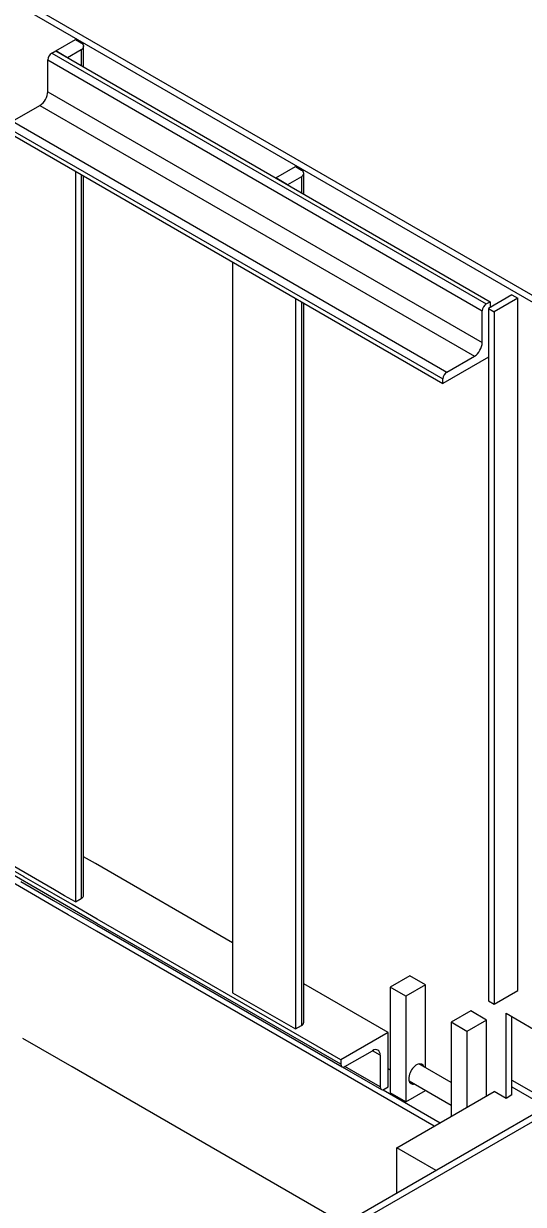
# Model space of a CAD drawing. Extents: x 99862 to 103151, y 100000 to 105076.
# Drawn here: x 101466.2 to 101578.5, y 101432.8 to 101698.3 of the extents above; entities that cross this region are included whole.
import ezdxf

# ---------------------------------------------------------------- set-up
doc = ezdxf.new("R2010")
doc.units = 0
for name, color, linetype in [('Level 3', 7, 'Continuous'), ('Level 4', 7, 'Continuous'), ('Level 5', 7, 'Continuous')]:
    doc.layers.add(name, color=color, linetype=linetype)

msp = doc.modelspace()

# ---------------------------------------------------------------- linework, layer by layer
at = {"layer": 'Level 3'}
for p, q in [((101474.05, 101465.44), (101465.99, 101470.1)), ((101477.09, 101463.69), (101474.05, 101465.44)), ((101538.15, 101428.44), (101477.09, 101463.69)), ((101575.93, 101460.72), (101586.32, 101454.72)), ((101586.32, 101454.72), (101543.01, 101429.72))]:
    msp.add_line(p, q, dxfattribs=at)
at = {"layer": 'Level 4'}
for p, q in [((101472.76, 101499.87), (101427.21, 101526.17)), ((101476.16, 101497.91), (101472.76, 101499.87)), ((101482.51, 101494.24), (101476.16, 101497.91)), ((101558.48, 101450.38), (101482.51, 101494.24)), ((101546.95, 101458.57), (101559.8, 101451.15)), ((101575.93, 101459.19), (101583.67, 101454.72)), ((101583.67, 101454.72), (101541.68, 101430.48))]:
    msp.add_line(p, q, dxfattribs=at)
at = {"layer": 'Level 5'}
for p, q in [((101580.8, 101635.5), (101325.35, 101782.98)), ((101582.12, 101636.26), (101326.68, 101783.74)), ((101473.36, 101692.14), (101477.78, 101694.69)), ((101477.78, 101694.69), (101479.1, 101693.92)), ((101472.47, 101691.63), (101473.36, 101692.14)), ((101472.47, 101691.63), (101570.14, 101635.24)), ((101473.36, 101692.14), (101571.03, 101635.75)), ((101476.01, 101690.61), (101473.36, 101692.14)), ((101479.1, 101692.39), (101476.01, 101690.61)), ((101479.1, 101692.39), (101479.1, 101688.82)), ((101479.65, 101688.5), (101479.65, 101693.16)), ((101471.59, 101682.95), (101471.59, 101690.09)), ((101471.59, 101690.09), (101569.26, 101633.71)), ((101471.59, 101682.95), (101569.26, 101626.56)), ((101463.63, 101676.32), (101469.82, 101679.89)), ((101469.82, 101679.89), (101567.49, 101623.5)), ((101463.63, 101676.32), (101561.3, 101619.93)), ((101462.75, 101674.79), (101560.42, 101618.4)), ((101462.75, 101673.76), (101560.42, 101617.38)), ((101477.78, 101665.09), (101477.78, 101525.67)), ((101522.85, 101663.56), (101527.27, 101666.11)), ((101527.27, 101666.11), (101528.6, 101665.34)), ((101529.15, 101659.92), (101529.15, 101664.58)), ((101479.1, 101664.32), (101479.1, 101525.97)), ((101479.65, 101524.97), (101479.65, 101664.01)), ((101525.51, 101662.03), (101522.85, 101663.56)), ((101528.6, 101663.81), (101525.51, 101662.03)), ((101528.6, 101663.81), (101528.6, 101660.24)), ((101513.13, 101644.68), (101513.13, 101480.39)), ((101527.27, 101636.51), (101527.27, 101472.23)), ((101528.6, 101635.75), (101528.6, 101472.96)), ((101529.15, 101473.72), (101529.15, 101635.43)), ((101570.14, 101635.24), (101571.03, 101635.75)), ((101575.93, 101637.28), (101570.63, 101634.22)), ((101571.03, 101635.75), (101571.03, 101634.45)), ((101577.26, 101636.52), (101571.96, 101633.46)), ((101575.93, 101637.28), (101577.26, 101636.52)), ((101577.26, 101480.87), (101577.26, 101636.52)), ((101569.26, 101626.56), (101569.26, 101633.71)), ((101570.63, 101634.22), (101570.63, 101478.58)), ((101570.63, 101634.22), (101571.96, 101633.46)), ((101571.96, 101633.46), (101571.96, 101477.81)), ((101570.63, 101623.27), (101560.42, 101617.38)), ((101561.3, 101619.93), (101567.49, 101623.5)), ((101560.42, 101617.38), (101560.42, 101618.4)), ((101466.25, 101506.44), (101431.16, 101526.7)), ((101472.94, 101501.55), (101430.5, 101526.06)), ((101477.78, 101525.67), (101477.78, 101500.8)), ((101479.1, 101525.97), (101479.1, 101501.54)), ((101479.65, 101502.3), (101479.65, 101524.97)), ((101482.32, 101509.41), (101479.65, 101510.95)), ((101473.12, 101503.49), (101463.63, 101508.97)), ((101513.13, 101491.62), (101482.32, 101509.41)), ((101465.52, 101505.42), (101472.9, 101501.15)), ((101473.04, 101502.52), (101466.23, 101506.45)), ((101477.03, 101500.21), (101473.04, 101502.52)), ((101475.35, 101502.2), (101473.12, 101503.49)), ((101472.9, 101501.15), (101477.32, 101498.6)), ((101475.8, 101499.9), (101472.94, 101501.55)), ((101477.78, 101500.8), (101475.35, 101502.2)), ((101482.64, 101495.95), (101475.8, 101499.9)), ((101482.7, 101496.94), (101477.03, 101500.21)), ((101477.78, 101500.8), (101479.1, 101501.57)), ((101477.32, 101498.6), (101482.62, 101495.55)), ((101482.62, 101495.55), (101537.74, 101463.72)), ((101537.49, 101464.29), (101482.64, 101495.95)), ((101537.49, 101465.31), (101482.7, 101496.94)), ((101552.95, 101484.19), (101548.53, 101481.64)), ((101556.49, 101482.15), (101552.95, 101484.19)), ((101548.09, 101471.43), (101529.15, 101482.37)), ((101548.53, 101481.64), (101548.53, 101457.91)), ((101552.07, 101479.6), (101548.53, 101481.64)), ((101556.49, 101482.15), (101552.07, 101479.6)), ((101556.49, 101463.5), (101556.49, 101482.15)), ((101513.13, 101480.39), (101527.27, 101472.23)), ((101552.07, 101479.6), (101552.07, 101455.87)), ((101570.63, 101478.58), (101571.96, 101477.81)), ((101571.96, 101477.81), (101577.26, 101480.87)), ((101566.65, 101476.28), (101562.23, 101473.73)), ((101570.19, 101474.24), (101566.65, 101476.28)), ((101562.23, 101473.73), (101562.23, 101452.55)), ((101565.77, 101471.69), (101562.23, 101473.73)), ((101570.19, 101474.24), (101565.77, 101471.69)), ((101570.19, 101457.15), (101570.19, 101474.24)), ((101574.61, 101456.64), (101574.61, 101475.77)), ((101574.61, 101475.77), (101580.8, 101472.2)), ((101575.93, 101457.4), (101575.93, 101475.01)), ((101527.27, 101472.23), (101528.6, 101472.99)), ((101548.09, 101471.43), (101537.49, 101465.31)), ((101548.09, 101459.19), (101548.09, 101471.43)), ((101565.77, 101471.69), (101565.77, 101454.59)), ((101537.49, 101465.31), (101537.49, 101464.29)), ((101538.37, 101463.78), (101544.56, 101467.35)), ((101546.32, 101466.33), (101544.56, 101467.35)), ((101546.32, 101466.33), (101546.32, 101459.19)), ((101537.74, 101463.72), (101546.58, 101458.61)), ((101546.32, 101459.19), (101538.37, 101463.78)), ((101548.53, 101463.01), (101548.09, 101463.27)), ((101562.23, 101460.18), (101554.99, 101464.36)), ((101552.8, 101460.58), (101562.23, 101455.13)), ((101547.21, 101458.68), (101548.09, 101459.19)), ((101552.07, 101455.87), (101548.53, 101457.91)), ((101550.08, 101445.54), (101571.96, 101458.17)), ((101552.07, 101455.87), (101556.49, 101458.42)), ((101553.25, 101459.96), (101553.25, 101459.96)), ((101556.49, 101458.42), (101556.49, 101458.45)), ((101574.61, 101456.64), (101571.96, 101458.17)), ((101575.93, 101457.4), (101574.61, 101456.64)), ((101550.08, 101435.33), (101550.08, 101445.54)), ((101558.92, 101440.43), (101550.08, 101445.54))]:
    msp.add_line(p, q, dxfattribs=at)
for centre, major_axis, start_param, end_param in [((101477.78, 101693.16), (1.88, 0), 5.497787, 7.068583), ((101472.47, 101690.61), (-0.63, -1.08), 3.926991, 5.497787), ((101469.82, 101681.93), (-1.25, -2.17), 0.785398, 2.356194), ((101527.27, 101664.58), (1.88, 0), 5.497787, 7.068583), ((101570.14, 101634.22), (-0.63, -1.08), 3.926991, 5.497787), ((101567.49, 101625.54), (-1.25, -2.17), 0.785398, 2.356194), ((101561.3, 101618.91), (-0.63, -1.08), 3.926991, 5.497787), ((101477.78, 101502.33), (-1.87, 0), 2.356194, 3.141593), ((101527.27, 101473.76), (-1.87, 0), 2.356194, 3.141593), ((101544.56, 101465.31), (1.25, 2.17), 5.497787, 7.068583), ((101538.37, 101464.8), (-0.63, -1.08), 5.497787, 7.068583), ((101554.5, 101462.12), (1.25, 2.17), 5.777825, 9.424768), ((101547.21, 101459.7), (-0.63, -1.08), 5.497787, 7.068583), ((101554.5, 101462.12), (1.25, 2.17), 3.141583, 3.646953)]:
    msp.add_ellipse(centre, major_axis=major_axis, ratio=0.57735, start_param=start_param, end_param=end_param, dxfattribs=at)

doc.saveas('drawing.dxf')
